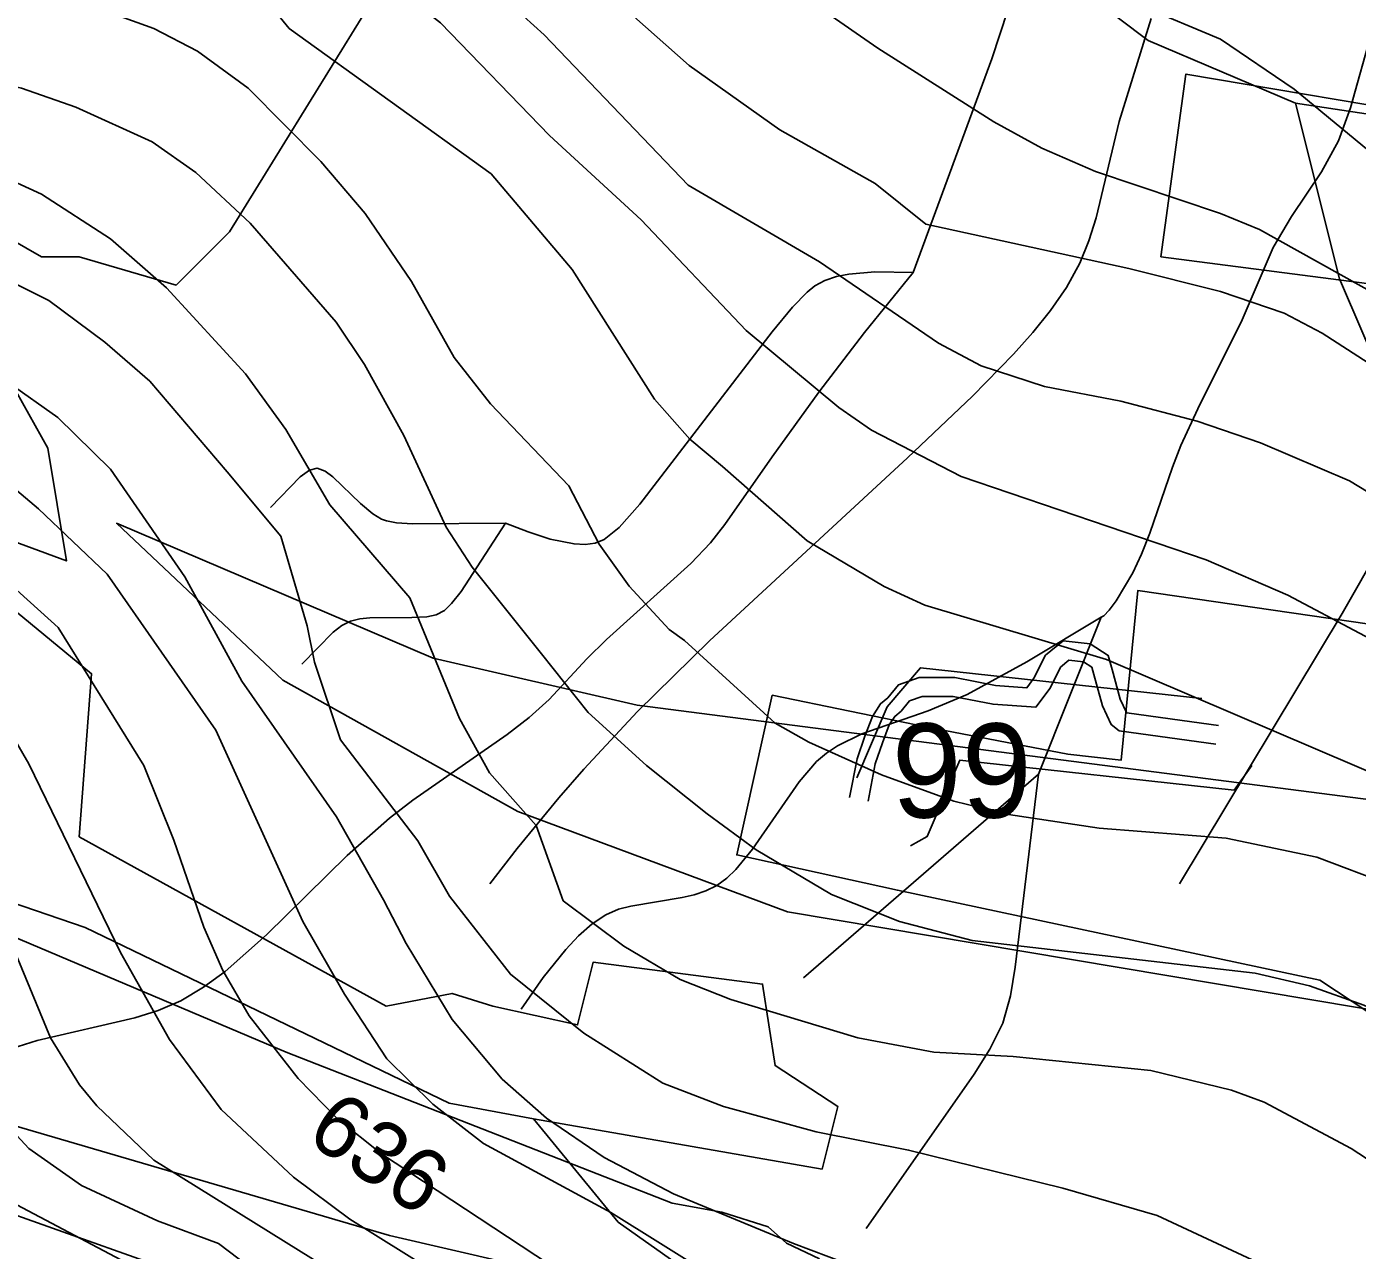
# Model space of a CAD drawing. Extents: x -709584 to -702006, y -1161789 to -1157496.
# Drawn here: x -707298.4 to -707086.1, y -1160343 to -1160147.8 of the extents above; entities that cross this region are included whole.
import ezdxf

# ---------------------------------------------------------------- set-up
doc = ezdxf.new("R2010")
doc.units = 0
for name, color, linetype in [('102_obvod PÚ', 7, 'Continuous'), ('120_vrstevnice hlavní', 7, 'Continuous'), ('121_vrstevnice hlavní_popis', 7, 'Continuous'), ('122_vrstevnice základní', 7, 'Continuous'), ('408_BPEJ_linie', 7, 'Continuous'), ('409_BPEJ_popis', 7, 'Continuous'), ('411_akumulovaný odtok', 7, 'Continuous'), ('419_LPIS PB', 7, 'Continuous'), ('735_OP sítí TI', 7, 'Continuous')]:
    doc.layers.add(name, color=color, linetype=linetype)

msp = doc.modelspace()

# ---------------------------------------------------------------- linework, layer by layer
at = {"layer": '102_obvod PÚ'}
for points in [[(-707070.58, -1160162.59), (-707113.49, -1160155.37), (-707117.48, -1160184.48), (-707076.81, -1160189.76)], [(-707081.27, -1160243.51), (-707121.16, -1160237.73), (-707123.8, -1160264.78), (-707132.29, -1160263.85), (-707154.7, -1160259.5), (-707179.46, -1160254.43), (-707185.1, -1160279.91), (-707159.48, -1160285.54), (-707092.11, -1160299.89), (-707081.66, -1160306.81)]]:
    msp.add_lwpolyline(points, dxfattribs=at)
at = {"layer": '120_vrstevnice hlavní'}
for points in [[(-707463.84, -1160165.44), (-707454.01, -1160157.37), (-707434.56, -1160148.21), (-707418.36, -1160142.56), (-707405.34, -1160139.09), (-707392.32, -1160134.46), (-707372.79, -1160125.93), (-707348.06, -1160116.53), (-707328.82, -1160107.99), (-707320.58, -1160105.68), (-707312.48, -1160104.96), (-707304.96, -1160105.53), (-707294.54, -1160108.86), (-707287.6, -1160112.62), (-707270.24, -1160124.77), (-707256.35, -1160131.72), (-707239, -1160141.99), (-707232.34, -1160147.19), (-707214.99, -1160165.13), (-707200.37, -1160178.58)], [(-707257.8, -1160229.06), (-707266.37, -1160218.79), (-707278.72, -1160204.35), (-707285.86, -1160198.11), (-707294.83, -1160191.45), (-707309.58, -1160184.08), (-707322.31, -1160179.59), (-707331.86, -1160177.57), (-707347.77, -1160176.41), (-707366.86, -1160177.57), (-707390.01, -1160183.93), (-707397.09, -1160186.97)], [(-707200.37, -1160178.58), (-707183.6, -1160196.23), (-707168.84, -1160208.52), (-707163.64, -1160212.14), (-707149.32, -1160219.52), (-707110.26, -1160232.82), (-707097.25, -1160238.46), (-707074.39, -1160250.61)], [(-707235.96, -1160277.66), (-707248.31, -1160261.52), (-707252.45, -1160249.17), (-707253.61, -1160243.38), (-707257.8, -1160229.06)], [(-707086.69, -1160357.22), (-707101.31, -1160345.23), (-707118.07, -1160337.4), (-707133.12, -1160333.06), (-707157.71, -1160326.99), (-707172.46, -1160324.09), (-707187.21, -1160320.04), (-707196.91, -1160316.28), (-707209.49, -1160308.33), (-707221.21, -1160298.93), (-707230.9, -1160286.49), (-707235.96, -1160277.66)], [(-707300.76, -1160294.01), (-707294.54, -1160309.05), (-707289.91, -1160316.57), (-707287.16, -1160319.9), (-707278.05, -1160328.58), (-707243.48, -1160350.13), (-707214.37, -1160373.39)]]:
    msp.add_lwpolyline(points, dxfattribs=at)
at = {"layer": '122_vrstevnice základní'}
for points in [[(-707122.56, -1160186.39), (-707154.96, -1160179.3), (-707163.06, -1160172.79), (-707178.25, -1160164.26), (-707192.71, -1160153.99), (-707201.53, -1160146.18), (-707213.25, -1160133.6), (-707221.35, -1160127.38), (-707237.55, -1160117.98), (-707245.36, -1160112.48), (-707257.25, -1160101.5), (-707263.3, -1160094.83), (-707269.66, -1160089.62), (-707278.34, -1160084.42), (-707285.57, -1160081.24), (-707297.14, -1160077.91), (-707307.85, -1160077.04)], [(-707483.93, -1160158.93), (-707464.79, -1160146.47), (-707450.76, -1160139.96), (-707408.67, -1160124.34), (-707398.11, -1160121.16), (-707376.12, -1160113.2), (-707369.32, -1160110.89), (-707345.75, -1160102.35), (-707323.18, -1160093.24), (-707314.79, -1160091.36), (-707306.11, -1160090.93), (-707297.14, -1160092.23), (-707287.31, -1160097), (-707265.61, -1160111.47), (-707245.36, -1160126.94), (-707225.69, -1160140.11), (-707215.85, -1160149.07), (-707192.85, -1160173.08), (-707171.93, -1160185.32)], [(-707455.2, -1160168.65), (-707446.27, -1160162.38), (-707436.15, -1160157.32), (-707391.74, -1160141.12), (-707377.13, -1160136.63), (-707337.5, -1160121.74), (-707322.31, -1160118.84), (-707315.95, -1160118.55), (-707307.27, -1160119.42), (-707299.17, -1160121.3), (-707291.07, -1160124.34), (-707282.1, -1160128.82), (-707266.19, -1160139.24), (-707259.1, -1160144.88), (-707256.5, -1160148.06), (-707224.3, -1160171.28)], [(-707178.54, -1160122.31), (-707166.39, -1160129.84), (-707155.68, -1160135.48), (-707144.98, -1160139.67), (-707136.88, -1160141.84), (-707120.68, -1160144.45), (-707107.95, -1160149.8), (-707096.23, -1160157.75), (-707064.89, -1160183.61), (-707057.44, -1160187.88), (-707050.94, -1160188.3), (-707045.92, -1160187.2), (-707042.22, -1160184.58), (-707039.34, -1160181.12), (-707038.1, -1160175.96), (-707037.5, -1160168.63), (-707037.81, -1160161.26), (-707030.76, -1160157.83)], [(-707211.9, -1160221.01), (-707224.39, -1160207.94), (-707230.17, -1160200.57), (-707236.97, -1160188.42), (-707244.35, -1160177.57), (-707251.44, -1160169.32), (-707263.01, -1160157.61), (-707271.11, -1160151.68), (-707278.05, -1160148.06), (-707284.13, -1160145.89), (-707298.88, -1160142.28), (-707311.61, -1160140.54), (-707317.39, -1160140.11), (-707326.65, -1160139.82), (-707353.27, -1160142.56), (-707371.78, -1160145.46), (-707407.65, -1160154.86), (-707418.07, -1160158.33), (-707430.8, -1160164.98), (-707438.61, -1160170.77), (-707442.51, -1160172.94)], [(-707180.27, -1160138.95), (-707162.62, -1160151.24), (-707144.11, -1160162.96), (-707136.44, -1160167.15), (-707127.91, -1160170.92), (-707107.95, -1160177.57), (-707101.73, -1160180.17), (-707076.27, -1160194.35), (-707068.9, -1160199.99), (-707059.64, -1160207.08), (-707046.91, -1160218.36), (-707041.41, -1160222.26), (-707036.62, -1160225.88), (-707032.82, -1160228.1), (-707029, -1160229.65), (-707025.84, -1160229.86), (-707023.66, -1160228.89), (-707021.94, -1160225.24), (-707021.5, -1160217.58), (-707022.04, -1160207.74), (-707022.74, -1160197.72), (-707016.12, -1160194.18)], [(-707426.38, -1160176.36), (-707416.8, -1160169.76), (-707402.73, -1160162.96), (-707395.21, -1160159.92), (-707384.8, -1160156.88), (-707372.07, -1160154.43), (-707355, -1160152.83), (-707346.76, -1160152.69), (-707316.53, -1160153.85), (-707311.32, -1160154.86), (-707299.17, -1160157.61), (-707290.49, -1160160.65), (-707278.34, -1160166.14), (-707271.4, -1160171.06), (-707262.72, -1160179.16), (-707248.98, -1160194.93), (-707244.48, -1160201.67), (-707238.18, -1160213.02)], [(-707237.26, -1160238.9), (-707249.98, -1160224.04), (-707257.04, -1160212.05), (-707263.44, -1160203.17), (-707276.03, -1160189.43), (-707284.99, -1160181.62), (-707295.99, -1160174.53), (-707303.22, -1160171.2), (-707310.45, -1160168.75), (-707323.18, -1160166.29), (-707335.91, -1160164.84), (-707356.74, -1160164.7), (-707367.15, -1160165.27), (-707377.57, -1160167.01), (-707385.67, -1160169.18), (-707413, -1160181.19)], [(-707224.3, -1160171.28), (-707211.37, -1160186.54), (-707198.21, -1160207.22), (-707192.57, -1160213.58), (-707187.36, -1160217.92), (-707173.89, -1160229.82)], [(-707171.93, -1160185.32), (-707152.93, -1160198.25), (-707146.14, -1160201.87), (-707136.01, -1160205.2), (-707123.86, -1160207.51), (-707111.71, -1160210.69), (-707101.58, -1160214.16), (-707087.41, -1160220.24), (-707070.49, -1160230.51), (-707058.19, -1160240.2), (-707044.08, -1160256.43), (-707033.93, -1160269.23), (-707029.68, -1160275.28), (-707025.1, -1160281.33), (-707020.67, -1160286.06), (-707017.03, -1160287.77), (-707012.11, -1160288.36), (-707005.71, -1160288.09), (-707003.18, -1160285.96), (-707001.47, -1160282.49), (-707001.22, -1160276.33), (-707001.69, -1160264.81), (-706995.49, -1160261.9), (-706993, -1160250.04)], [(-707003.89, -1160225.22), (-707010.68, -1160228.43), (-707010.05, -1160249.05), (-707011.14, -1160255.7), (-707013.03, -1160259.68), (-707016.21, -1160261.14), (-707020.37, -1160260.41), (-707023.5, -1160258.2), (-707025.8, -1160255.17), (-707031.58, -1160247.14), (-707038.09, -1160238.03), (-707053.56, -1160224.29), (-707070.49, -1160210.69), (-707079.45, -1160204.62), (-707091.75, -1160196.66), (-707097.82, -1160193.48), (-707107.95, -1160190.01), (-707122.56, -1160186.39)], [(-707379.91, -1160193.11), (-707363.78, -1160190.01), (-707351.5, -1160189.68), (-707340.72, -1160190.16), (-707328.31, -1160192.65), (-707309.01, -1160200.13), (-707301.19, -1160204.62), (-707293.38, -1160210.11), (-707284.99, -1160218.36), (-707273.13, -1160235.57), (-707264.02, -1160252.21), (-707248.93, -1160273.83)], [(-707358.62, -1160199.3), (-707346.85, -1160199.63), (-707336.59, -1160201.09), (-707329.01, -1160203.85), (-707320.93, -1160207.27), (-707309.25, -1160213.9), (-707296.46, -1160224.68), (-707285.49, -1160235.11), (-707268.21, -1160260.02)], [(-707293.34, -1160243.63), (-707306.02, -1160232.18), (-707319.15, -1160223.39), (-707332.32, -1160216.42), (-707343.02, -1160211.63), (-707353.94, -1160210.49), (-707363.41, -1160212.49), (-707372.12, -1160216.25), (-707379.13, -1160219.8), (-707387.49, -1160225.33), (-707400.23, -1160236.26), (-707410.3, -1160245.07)], [(-707238.18, -1160213.02), (-707231.46, -1160227.64), (-707227.28, -1160233.98), (-707216.25, -1160247.81)], [(-707211.9, -1160221.01), (-707207.03, -1160230.36), (-707202.26, -1160237.02), (-707195.89, -1160243.96), (-707193.43, -1160245.7), (-707178.97, -1160258.86)], [(-707197.63, -1160382.39), (-707206.27, -1160368.55), (-707228.73, -1160349.26), (-707246.81, -1160337.98), (-707255.78, -1160331.32), (-707267.35, -1160320.48), (-707275.59, -1160309.34), (-707283.4, -1160295.45), (-707298.01, -1160265.37), (-707302.06, -1160258.43), (-707307.27, -1160251.48), (-707313.92, -1160244.54), (-707318.84, -1160240.63), (-707324.63, -1160237.31), (-707336.78, -1160232.53), (-707341.98, -1160231.09), (-707348.93, -1160230.22), (-707357.66, -1160231.62), (-707366.59, -1160234.24), (-707374.93, -1160238.93), (-707384.3, -1160245.93), (-707391.5, -1160251.96)], [(-707173.89, -1160229.82), (-707161.58, -1160237.08), (-707155.1, -1160240.05), (-707126.17, -1160248.73), (-707072.66, -1160271.59), (-707060.51, -1160278.1), (-707048.93, -1160286.05), (-707043.39, -1160294.11), (-707039.03, -1160303.32), (-707032.8, -1160318.33), (-707030.42, -1160326.35), (-707025.76, -1160326.25), (-707021.43, -1160338.45), (-707017.15, -1160354.26)], [(-707212.82, -1160287.21), (-707217.1, -1160275.22), (-707224.53, -1160266.81), (-707229.31, -1160258.14), (-707237.26, -1160238.9)], [(-707293.34, -1160243.63), (-707279.65, -1160265.66), (-707274.87, -1160277.52), (-707270.1, -1160291.4), (-707267.06, -1160298.35), (-707262.86, -1160305.58), (-707255.05, -1160315.56), (-707248.83, -1160321.92), (-707241.75, -1160327.56), (-707214.99, -1160345.21), (-707206.31, -1160352.01), (-707190.54, -1160366.18), (-707176.37, -1160380.36), (-707169.06, -1160392.35)], [(-707216.25, -1160247.81), (-707208.81, -1160257.2), (-707199.51, -1160265.66), (-707189.82, -1160273.32), (-707182.01, -1160279.11), (-707170, -1160286.2), (-707159.15, -1160290.53), (-707147.58, -1160293.57), (-707102.45, -1160298.78), (-707093.77, -1160300.8), (-707085.09, -1160303.84), (-707078.88, -1160306.74), (-707059.64, -1160319.18), (-707053.71, -1160325.83), (-707046.48, -1160335.67), (-707040.84, -1160347.05)], [(-707205.2, -1160336.94), (-707225.52, -1160325.91), (-707233.56, -1160319.66), (-707240.92, -1160312.43), (-707247.68, -1160302.11), (-707254.33, -1160290.54), (-707268.21, -1160260.02)], [(-707009.56, -1160420.55), (-707013.67, -1160417.17), (-707015.1, -1160412), (-707016.15, -1160403.5), (-707018.79, -1160390.33), (-707020.84, -1160381.99), (-707021.89, -1160373.85), (-707025.49, -1160344.4), (-707030.48, -1160344.5), (-707033.85, -1160335.48), (-707040, -1160323.09), (-707050.09, -1160307.03), (-707055.44, -1160300.08), (-707059.06, -1160296.9), (-707073.96, -1160288.08), (-707081.05, -1160284.61), (-707092.62, -1160280.27), (-707107.08, -1160277.23), (-707127.33, -1160275.64), (-707141.8, -1160273.47), (-707150.48, -1160271.3), (-707162.05, -1160267.1), (-707173.62, -1160261.9), (-707178.97, -1160258.86)], [(-707442.94, -1160342.52), (-707442.45, -1160332.85), (-707434.12, -1160319.18), (-707426.17, -1160310.93), (-707420.38, -1160306.45), (-707411.7, -1160301.96), (-707389.43, -1160292.13), (-707382.05, -1160287.64), (-707371.35, -1160279.11), (-707364.84, -1160275.49), (-707358.18, -1160273.32), (-707351.24, -1160272.89), (-707343.72, -1160274.33), (-707335.76, -1160279.25), (-707326.94, -1160289.38), (-707313.34, -1160310.21), (-707298.01, -1160326.7), (-707289.62, -1160332.63), (-707277.47, -1160338.27), (-707267.78, -1160341.88), (-707240.48, -1160362.57)], [(-707248.93, -1160273.83), (-707241.46, -1160287.06), (-707237.84, -1160294.01), (-707230.52, -1160306.13), (-707222.5, -1160315.67), (-707215.45, -1160321.9), (-707206.24, -1160328.16), (-707195.21, -1160333.95)], [(-707069.76, -1160344.2), (-707075.69, -1160336.24), (-707082.06, -1160330.02), (-707087.12, -1160326.7), (-707101.01, -1160319.32), (-707106.21, -1160317.44), (-707119.09, -1160314.26), (-707141.04, -1160312.04), (-707153.66, -1160311.36), (-707165.81, -1160309.05), (-707186.06, -1160302.98), (-707194.16, -1160299.79), (-707203.12, -1160294.44), (-707212.82, -1160287.21)], [(-707399.99, -1160324.96), (-707391.42, -1160316.4), (-707374.78, -1160305.88), (-707360.5, -1160299.65), (-707351.82, -1160298.64), (-707346.74, -1160298.97), (-707341.98, -1160300.8), (-707318.84, -1160322.79), (-707307.41, -1160331.76), (-707262, -1160355.77)], [(-707097.39, -1160426.65), (-707096.13, -1160407.07), (-707097.14, -1160397.78), (-707101.15, -1160386), (-707105.35, -1160379.06), (-707112.43, -1160372.11), (-707127.19, -1160362.42), (-707141.94, -1160354.9), (-707159.15, -1160348.25), (-707176.08, -1160341.88), (-707195.21, -1160333.95)], [(-707205.2, -1160336.94), (-707180.56, -1160352.3)]]:
    msp.add_lwpolyline(points, dxfattribs=at)
at = {"layer": '408_BPEJ_linie'}
for points in [[(-707096, -1160160), (-707079.5, -1160162.5), (-707071.5, -1160158), (-707064, -1160149), (-707056.5, -1160122), (-707057.5, -1160081.5), (-707063, -1160050), (-707069.9, -1160000), (-707069.91, -1159999.96), (-707070.11, -1159999.9), (-707076, -1159989), (-707088.5, -1159942.5), (-707111, -1159879.5), (-707125.5, -1159859.5), (-707133.5, -1159851), (-707144.5, -1159843), (-707165, -1159843)], [(-707347.5, -1160023.5), (-707287.5, -1160067.5), (-707222.5, -1160102), (-707245, -1160146.5), (-707266, -1160180.5), (-707274.5, -1160189), (-707290, -1160184.5), (-707296, -1160184.5), (-707316, -1160173)], [(-707172, -1160103), (-707144, -1160131.5), (-707119.5, -1160150), (-707096, -1160160)], [(-707005, -1160340), (-707060, -1160255.5), (-707089, -1160188), (-707096, -1160160)], [(-707300, -1160206), (-707295, -1160215), (-707292, -1160233), (-707343.5, -1160214)], [(-707217.5, -1160322), (-707231, -1160319.5), (-707289, -1160291.5), (-707311, -1160284), (-707325.48, -1160281.99), (-707330.57, -1160279.59), (-707336, -1160273), (-707364.07, -1160263.8), (-707365.37, -1160263.19), (-707379.5, -1160251.5), (-707375.5, -1160245), (-707359, -1160229)], [(-707359, -1160229), (-707321, -1160241.5), (-707302, -1160239.5), (-707288, -1160251), (-707290, -1160277), (-707241, -1160304), (-707230.5, -1160302), (-707224, -1160304), (-707210.5, -1160307), (-707208, -1160297), (-707181, -1160300.5), (-707179, -1160313.5), (-707169, -1160320), (-707171.5, -1160330), (-707217.5, -1160322)], [(-707201, -1160256), (-707233.5, -1160248.5), (-707284, -1160227), (-707257.5, -1160252), (-707220, -1160273), (-707177, -1160289), (-707078.5, -1160305.5), (-707077, -1160272), (-707201, -1160256)], [(-707217.5, -1160322), (-707204, -1160338.5), (-707166.5, -1160365), (-707121.5, -1160385.5), (-707104.5, -1160387.5), (-707072, -1160384), (-707052, -1160376), (-707038.5, -1160367.5), (-707005, -1160340)]]:
    msp.add_lwpolyline(points, dxfattribs=at)
at = {"layer": '411_akumulovaný odtok'}
for p, q in [((-707136.99, -1160267), (-707126.99, -1160242)), ((-707174.49, -1160299.5), (-707136.99, -1160267))]:
    msp.add_line(p, q, dxfattribs=at)
for points in [[(-707156.99, -1160187), (-707144.45, -1160152.93), (-707141.86, -1160145.14), (-707140.45, -1160140.01), (-707139.54, -1160134.99), (-707139.39, -1160132.54), (-707139.66, -1160126.46), (-707139.53, -1160124), (-707138.68, -1160118.93), (-707136.59, -1160111.13), (-707129.85, -1160089.96), (-707128.44, -1160084.59), (-707127.89, -1160081.89), (-707127.5, -1160079.16), (-707127.03, -1160072.61), (-707126.87, -1160065.4), (-707126.99, -1160052)], [(-707126.99, -1160242), (-707126.55, -1160241.74), (-707125.72, -1160240.84), (-707124.6, -1160239.37), (-707121.93, -1160234.93), (-707120.55, -1160231.91), (-707119.26, -1160228.57), (-707115.64, -1160218.03), (-707114.29, -1160214.6), (-707111.6, -1160208.73), (-707104.5, -1160194.56), (-707099.57, -1160183.01), (-707096.66, -1160178.09), (-707091.88, -1160170.93), (-707089.14, -1160165.98), (-707087.25, -1160160.73), (-707083.8, -1160148.42), (-707082.7, -1160143.42)], [(-707224.49, -1160284.5), (-707220.11, -1160278.85), (-707213.48, -1160270.82), (-707209.49, -1160266.23), (-707200.92, -1160257.02), (-707189.44, -1160245.77), (-707157.87, -1160216.54), (-707147.53, -1160206.73), (-707140.99, -1160200.03), (-707137.92, -1160196.59), (-707135.08, -1160193.05), (-707132.53, -1160189.38), (-707130.4, -1160185.52), (-707128.95, -1160181.96), (-707127.8, -1160178.27), (-707124.14, -1160162.92), (-707119.01, -1160146.49)], [(-707114.49, -1160284.5), (-707088.54, -1160241.4), (-707082.35, -1160230.52), (-707080.19, -1160226.09), (-707078.45, -1160221.56), (-707076.28, -1160212.35), (-707075.62, -1160210.15), (-707074.76, -1160208.07), (-707073.61, -1160206.15), (-707070.64, -1160202.63), (-707063.42, -1160195.98), (-707059.34, -1160191.49), (-707057.47, -1160188.93), (-707054.75, -1160184.14), (-707052.94, -1160179.97), (-707051.99, -1160177)], [(-707300.71, -1160310.77), (-707296.65, -1160309.49), (-707281.1, -1160305.9), (-707277.36, -1160304.69), (-707273.78, -1160303.15), (-707270.14, -1160301.01), (-707266.68, -1160298.48), (-707260.09, -1160292.66), (-707247.24, -1160280), (-707240.49, -1160274.02), (-707236.79, -1160271.18), (-707221.73, -1160260.68), (-707218.24, -1160257.97), (-707215.02, -1160255.1), (-707209.01, -1160248.63), (-707205.89, -1160245.55), (-707192.45, -1160233.42), (-707189.32, -1160230.1), (-707186.99, -1160227.19), (-707179.47, -1160216.38), (-707172, -1160206.1), (-707164.74, -1160196.6), (-707156.99, -1160187)], [(-707221.99, -1160227), (-707218.39, -1160228.38), (-707214.85, -1160229.52), (-707211.05, -1160230.29), (-707209.26, -1160230.38), (-707207.67, -1160230.18), (-707206.25, -1160229.58), (-707203.89, -1160227.65), (-707200.59, -1160223.94), (-707179.46, -1160196.46), (-707176.2, -1160192.52), (-707173.9, -1160190.15), (-707172.64, -1160189.13), (-707171.05, -1160188.26), (-707169.23, -1160187.65), (-707167.22, -1160187.25), (-707163.07, -1160186.9), (-707156.99, -1160187)], [(-707259.49, -1160224.5), (-707254.72, -1160219.57), (-707253.25, -1160218.51), (-707252.01, -1160218.22), (-707250.76, -1160218.67), (-707249.52, -1160219.59), (-707245.14, -1160223.84), (-707243.17, -1160225.51), (-707241.74, -1160226.35), (-707240.98, -1160226.62), (-707239.36, -1160226.94), (-707236.82, -1160227.1), (-707221.99, -1160227)], [(-707254.49, -1160249.5), (-707249.45, -1160244.39), (-707248.07, -1160243.31), (-707246.73, -1160242.61), (-707245.22, -1160242.24), (-707243.61, -1160242.08), (-707236.95, -1160242.05), (-707234.54, -1160241.9), (-707233.04, -1160241.58), (-707231.72, -1160240.89), (-707230.58, -1160239.82), (-707229.05, -1160237.86), (-707221.99, -1160227)], [(-707219.49, -1160304.5), (-707216, -1160299.46), (-707212.39, -1160294.98), (-707210.33, -1160292.81), (-707208.17, -1160290.91), (-707205.97, -1160289.44), (-707203.95, -1160288.57), (-707201.98, -1160288.07), (-707193.84, -1160286.7), (-707191.88, -1160286.24), (-707190.02, -1160285.61), (-707188.28, -1160284.75), (-707186.7, -1160283.6), (-707185.24, -1160282.22), (-707182.6, -1160278.98), (-707175.17, -1160268.22), (-707172.38, -1160265.02), (-707170.82, -1160263.66), (-707169.05, -1160262.48), (-707165.16, -1160260.6), (-707154.57, -1160256.93), (-707148.38, -1160254.32), (-707138.85, -1160249.11), (-707126.99, -1160242)], [(-707164.49, -1160339.5), (-707147.26, -1160314.85), (-707144.73, -1160310.89), (-707142.66, -1160306.75), (-707141.46, -1160302.37), (-707140.72, -1160297.82), (-707136.99, -1160267)]]:
    msp.add_lwpolyline(points, dxfattribs=at)
at = {"layer": '419_LPIS PB'}
for points in [[(-707317.53, -1160285.74), (-707256.96, -1160311.35), (-707195.39, -1160335.45), (-707187.5, -1160336.9), (-707180.1, -1160339.2), (-707177.2, -1160341.8), (-707171.9, -1160344.3)], [(-707306.4, -1160335.1), (-707278.8, -1160344.9), (-707250.4, -1160357.1), (-707243.1, -1160360.8), (-707226.1, -1160368.1), (-707219.7, -1160369.4), (-707201.3, -1160375.1), (-707187.3, -1160382.7), (-707172.4, -1160387.1), (-707163.7, -1160389.3), (-707153.4, -1160391.2), (-707143.5, -1160392.8), (-707131.2, -1160394.4), (-707127.3, -1160394.5), (-707124.8, -1160392.4), (-707125.4, -1160388.1), (-707130.2, -1160383.8), (-707141.3, -1160376.8), (-707198.8, -1160355.4), (-707221.4, -1160345), (-707240.5, -1160340.6), (-707346.4, -1160309.6)]]:
    msp.add_lwpolyline(points, dxfattribs=at)
at = {"layer": '735_OP sítí TI'}
for points in [[(-707108.31, -1160259.28), (-707112.54, -1160258.66), (-707122.93, -1160257.23), (-707122.97, -1160257.2), (-707123.95, -1160255.07), (-707125.26, -1160250.31), (-707125.89, -1160248.07), (-707128.75, -1160246.22), (-707133.05, -1160245.74), (-707135.86, -1160248.04), (-707137.71, -1160251.73), (-707138.83, -1160253.23), (-707143.83, -1160252.89), (-707150.31, -1160251.61), (-707156.04, -1160251.62), (-707159.33, -1160252.76), (-707161.03, -1160254.83), (-707162.2, -1160255.78), (-707163.48, -1160257.82), (-707164.67, -1160260.98), (-707165.92, -1160264.59), (-707167.12, -1160270.72)], [(-707110.96, -1160254.94), (-707155.82, -1160250.04), (-707161.11, -1160256.26), (-707165.96, -1160267.6)], [(-707108.73, -1160262.24), (-707112.96, -1160261.64), (-707124.13, -1160260.09), (-707125.39, -1160259.12), (-707126.77, -1160256.11), (-707128.16, -1160251.11), (-707128.47, -1160249.97), (-707129.79, -1160249.12), (-707132.13, -1160248.86), (-707133.46, -1160249.96), (-707135.15, -1160253.31), (-707137.41, -1160256.33), (-707144.23, -1160255.87), (-707150.61, -1160254.61), (-707155.54, -1160254.62), (-707157.55, -1160255.32), (-707158.91, -1160256.97), (-707159.92, -1160257.8), (-707160.78, -1160259.16), (-707161.85, -1160262), (-707163.02, -1160265.37), (-707164.18, -1160271.3)], [(-707102.96, -1160265.63), (-707105.8, -1160269.58), (-707149.54, -1160264.81), (-707154.74, -1160276.97), (-707157.4, -1160278.47)]]:
    msp.add_lwpolyline(points, dxfattribs=at)

# ---------------------------------------------------------------- texts
at = {"layer": '121_vrstevnice hlavní_popis'}
msp.add_text('636', height=10, rotation=326.0754, dxfattribs=at).set_placement((-707254.1, -1160325.3))
at = {"layer": '409_BPEJ_popis'}
msp.add_text('99', height=15, dxfattribs=at).set_placement((-707160.38, -1160273.94))

doc.saveas('drawing.dxf')
